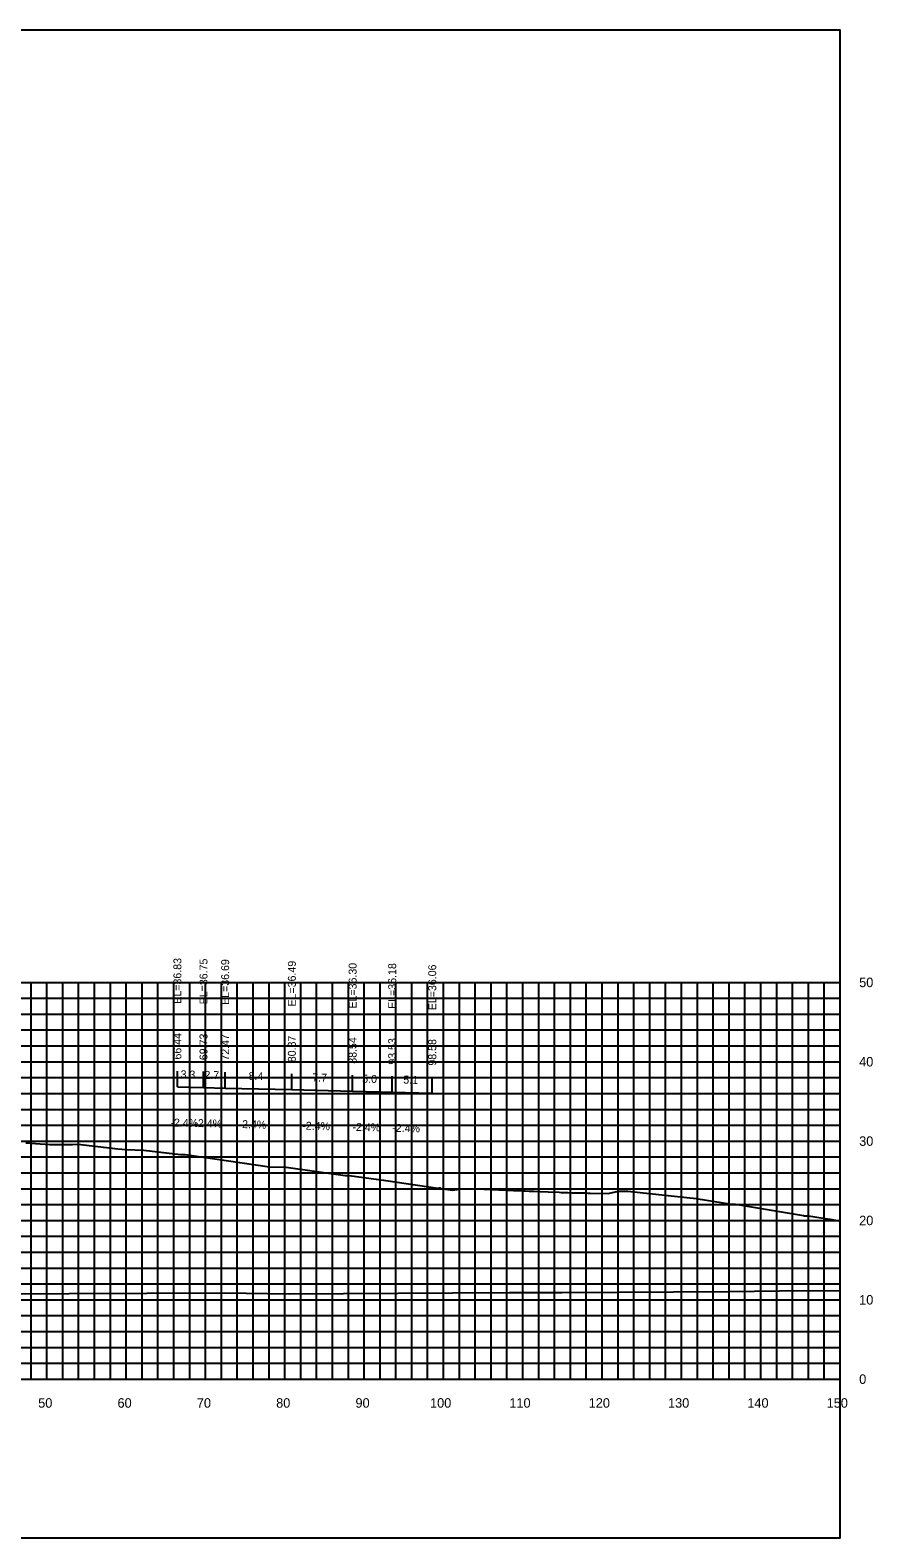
# Model space of a CAD drawing. Extents: x 1800880 to 1818864, y 245271 to 250560.
# Drawn here: x 1809279.8 to 1809386, y 247239.5 to 247429.5 of the extents above; entities that cross this region are included whole.
import ezdxf

# ---------------------------------------------------------------- set-up
doc = ezdxf.new("R2010")
doc.units = 0
for name, color, linetype in [('33', 7, 'Continuous'), ('ANNO-TXT', 7, 'Continuous'), ('CL-CNST', 7, 'Continuous'), ('DESIGN - DRAINAGE - Bridges', 7, 'Continuous'), ('Level 37', 7, 'Continuous'), ('Level 46', 7, 'Continuous'), ('Level 62', 7, 'Continuous'), ('SHT-BDR', 7, 'Continuous')]:
    doc.layers.add(name, color=color, linetype=linetype)

msp = doc.modelspace()

# ---------------------------------------------------------------- linework, layer by layer
at = {"layer": 'CL-CNST'}
msp.add_lwpolyline([(1809279.24, 247289.26), (1809282.26, 247289.08), (1809282.75, 247289.05), (1809283.76, 247289.07), (1809284.93, 247289.09), (1809285.14, 247289.09), (1809285.79, 247289.1), (1809290.85, 247288.53), (1809290.85, 247288.53), (1809291.86, 247288.46), (1809294.13, 247288.36), (1809298.75, 247287.82), (1809299.16, 247287.82), (1809299.31, 247287.81), (1809309.96, 247286.25), (1809312.05, 247286.23), (1809319.5, 247285.18), (1809319.66, 247285.18), (1809320.02, 247285.18), (1809324.62, 247284.52), (1809331.2, 247283.55), (1809331.22, 247283.56), (1809331.27, 247283.57), (1809331.33, 247283.58), (1809331.41, 247283.6), (1809331.41, 247283.6), (1809331.42, 247283.6), (1809331.57, 247283.54), (1809333.03, 247283.3), (1809334.21, 247283.48), (1809337.03, 247283.43), (1809340.73, 247283.29), (1809340.94, 247283.28), (1809341.19, 247283.27), (1809341.47, 247283.26), (1809341.81, 247283.24), (1809342.21, 247283.23), (1809342.69, 247283.21), (1809343.3, 247283.18), (1809344.07, 247283.15), (1809345.08, 247283.11), (1809346.48, 247283.05), (1809346.73, 247283.04), (1809346.85, 247283.03), (1809347.56, 247283.02), (1809348.12, 247283), (1809348.57, 247282.99), (1809348.94, 247282.98), (1809349.25, 247282.98), (1809349.52, 247282.97), (1809349.74, 247282.96), (1809349.94, 247282.96), (1809350.11, 247282.95), (1809350.26, 247282.95), (1809350.4, 247282.95), (1809352.64, 247282.88), (1809353.95, 247283.21), (1809354.02, 247283.21), (1809354.64, 247283.17), (1809355.03, 247283.17), (1809355.15, 247283.17), (1809355.53, 247283.15), (1809363.74, 247282.25), (1809368.19, 247281.57), (1809368.51, 247281.57), (1809368.71, 247281.57), (1809377.27, 247280.13), (1809377.41, 247280.1), (1809377.93, 247280.08), (1809380.58, 247279.64), (1809380.61, 247279.64), (1809381.58, 247279.48), (1809381.9, 247279.42)], dxfattribs=at)
at = {"layer": 'DESIGN - DRAINAGE - Bridges'}
for p, q in [((1809381.9, 247259.5), (1809381.9, 247309.5)), ((1809381.96, 247309.5), (1809381.9, 247309.5)), ((1809381.96, 247299.5), (1809381.9, 247299.5)), ((1809381.96, 247289.5), (1809381.9, 247289.5)), ((1809381.96, 247279.5), (1809381.9, 247279.5)), ((1809381.96, 247269.5), (1809381.9, 247269.5)), ((1809081.9, 247259.5), (1809381.9, 247259.5)), ((1809281.9, 247259.44), (1809281.9, 247259.5)), ((1809291.9, 247259.44), (1809291.9, 247259.5)), ((1809301.9, 247259.44), (1809301.9, 247259.5)), ((1809311.9, 247259.44), (1809311.9, 247259.5)), ((1809321.9, 247259.44), (1809321.9, 247259.5)), ((1809331.9, 247259.44), (1809331.9, 247259.5)), ((1809341.9, 247259.44), (1809341.9, 247259.5)), ((1809351.9, 247259.44), (1809351.9, 247259.5)), ((1809361.9, 247259.44), (1809361.9, 247259.5)), ((1809371.9, 247259.44), (1809371.9, 247259.5)), ((1809381.9, 247259.44), (1809381.9, 247259.5)), ((1809381.96, 247259.5), (1809381.9, 247259.5))]:
    msp.add_line(p, q, dxfattribs=at)
at = {"layer": 'Level 37'}
for p, q in [((1809298.35, 247296.33), (1809298.35, 247298.33)), ((1809301.64, 247296.25), (1809301.64, 247298.25)), ((1809304.37, 247296.19), (1809304.37, 247298.19)), ((1809312.78, 247295.99), (1809312.78, 247297.99)), ((1809320.44, 247295.8), (1809320.44, 247297.8)), ((1809325.43, 247295.68), (1809325.43, 247297.68)), ((1809330.48, 247295.56), (1809330.48, 247297.56))]:
    msp.add_line(p, q, dxfattribs=at)
msp.add_lwpolyline([(1809081.9, 247239.5), (1809381.9, 247239.5), (1809381.9, 247429.5), (1809081.9, 247429.5)], close=True, dxfattribs=at)
at = {"layer": 'Level 46'}
for p, q in [((1809081.9, 247309.5), (1809381.9, 247309.5)), ((1809279.9, 247259.5), (1809279.9, 247309.5)), ((1809281.9, 247259.5), (1809281.9, 247309.5)), ((1809283.9, 247259.5), (1809283.9, 247309.5)), ((1809285.9, 247259.5), (1809285.9, 247309.5)), ((1809287.9, 247259.5), (1809287.9, 247309.5)), ((1809289.9, 247259.5), (1809289.9, 247309.5)), ((1809291.9, 247259.5), (1809291.9, 247309.5)), ((1809293.9, 247259.5), (1809293.9, 247309.5)), ((1809295.9, 247259.5), (1809295.9, 247309.5)), ((1809297.9, 247259.5), (1809297.9, 247309.5)), ((1809299.9, 247259.5), (1809299.9, 247309.5)), ((1809301.9, 247259.5), (1809301.9, 247309.5)), ((1809303.9, 247259.5), (1809303.9, 247309.5)), ((1809305.9, 247259.5), (1809305.9, 247309.5)), ((1809307.9, 247259.5), (1809307.9, 247309.5)), ((1809309.9, 247259.5), (1809309.9, 247309.5)), ((1809311.9, 247259.5), (1809311.9, 247309.5)), ((1809313.9, 247259.5), (1809313.9, 247309.5)), ((1809315.9, 247259.5), (1809315.9, 247309.5)), ((1809317.9, 247259.5), (1809317.9, 247309.5)), ((1809319.9, 247259.5), (1809319.9, 247309.5)), ((1809321.9, 247259.5), (1809321.9, 247309.5)), ((1809323.9, 247259.5), (1809323.9, 247309.5)), ((1809325.9, 247259.5), (1809325.9, 247309.5)), ((1809327.9, 247259.5), (1809327.9, 247309.5)), ((1809329.9, 247259.5), (1809329.9, 247309.5)), ((1809331.9, 247259.5), (1809331.9, 247309.5)), ((1809333.9, 247259.5), (1809333.9, 247309.5)), ((1809335.9, 247259.5), (1809335.9, 247309.5)), ((1809337.9, 247259.5), (1809337.9, 247309.5)), ((1809339.9, 247259.5), (1809339.9, 247309.5)), ((1809341.9, 247259.5), (1809341.9, 247309.5)), ((1809343.9, 247259.5), (1809343.9, 247309.5)), ((1809345.9, 247259.5), (1809345.9, 247309.5)), ((1809347.9, 247259.5), (1809347.9, 247309.5)), ((1809349.9, 247259.5), (1809349.9, 247309.5)), ((1809351.9, 247259.5), (1809351.9, 247309.5)), ((1809353.9, 247259.5), (1809353.9, 247309.5)), ((1809355.9, 247259.5), (1809355.9, 247309.5)), ((1809357.9, 247259.5), (1809357.9, 247309.5)), ((1809359.9, 247259.5), (1809359.9, 247309.5)), ((1809361.9, 247259.5), (1809361.9, 247309.5)), ((1809363.9, 247259.5), (1809363.9, 247309.5)), ((1809365.9, 247259.5), (1809365.9, 247309.5)), ((1809367.9, 247259.5), (1809367.9, 247309.5)), ((1809369.9, 247259.5), (1809369.9, 247309.5)), ((1809371.9, 247259.5), (1809371.9, 247309.5)), ((1809373.9, 247259.5), (1809373.9, 247309.5)), ((1809375.9, 247259.5), (1809375.9, 247309.5)), ((1809377.9, 247259.5), (1809377.9, 247309.5)), ((1809379.9, 247259.5), (1809379.9, 247309.5)), ((1809381.9, 247259.5), (1809381.9, 247309.5)), ((1809081.9, 247307.5), (1809381.9, 247307.5)), ((1809081.9, 247305.5), (1809381.9, 247305.5)), ((1809081.9, 247303.5), (1809381.9, 247303.5)), ((1809081.9, 247301.5), (1809381.9, 247301.5)), ((1809081.9, 247299.5), (1809381.9, 247299.5)), ((1809081.9, 247297.5), (1809381.9, 247297.5)), ((1809081.9, 247295.5), (1809381.9, 247295.5)), ((1809081.9, 247293.5), (1809381.9, 247293.5)), ((1809081.9, 247291.5), (1809381.9, 247291.5)), ((1809081.9, 247289.5), (1809381.9, 247289.5)), ((1809081.9, 247287.5), (1809381.9, 247287.5)), ((1809081.9, 247285.5), (1809381.9, 247285.5)), ((1809081.9, 247283.5), (1809381.9, 247283.5)), ((1809081.9, 247281.5), (1809381.9, 247281.5)), ((1809081.9, 247279.5), (1809381.9, 247279.5)), ((1809081.9, 247277.5), (1809381.9, 247277.5)), ((1809081.9, 247275.5), (1809381.9, 247275.5)), ((1809081.9, 247273.5), (1809381.9, 247273.5)), ((1809081.9, 247271.5), (1809381.9, 247271.5)), ((1809081.9, 247269.5), (1809381.9, 247269.5)), ((1809081.9, 247267.5), (1809381.9, 247267.5)), ((1809081.9, 247265.5), (1809381.9, 247265.5)), ((1809081.9, 247263.5), (1809381.9, 247263.5)), ((1809081.9, 247261.5), (1809381.9, 247261.5)), ((1809081.9, 247259.5), (1809381.9, 247259.5))]:
    msp.add_line(p, q, dxfattribs=at)
at = {"layer": 'Level 62'}
for points in [[(1809298.35, 247296.33), (1809301.64, 247296.25), (1809304.37, 247296.19), (1809312.78, 247295.99), (1809320.44, 247295.8), (1809325.43, 247295.68), (1809330.48, 247295.56)], [(1809081.9, 247270.92), (1809090.4, 247270.84), (1809095.8, 247270.82), (1809118.16, 247270.65), (1809127, 247270.62), (1809145.91, 247270.44), (1809157.48, 247270.42), (1809173.67, 247270.32), (1809187.44, 247270.32), (1809201.42, 247270.22), (1809217.03, 247270.24), (1809229.18, 247270.16), (1809246.32, 247270.21), (1809256.93, 247270.18), (1809275.39, 247270.27), (1809284.69, 247270.28), (1809304.28, 247270.38), (1809312.44, 247270.24), (1809333.02, 247270.36), (1809340.2, 247270.44), (1809346.82, 247270.4), (1809367.95, 247270.53), (1809374.24, 247270.63), (1809381.9, 247270.68)]]:
    msp.add_lwpolyline(points, dxfattribs=at)

# ---------------------------------------------------------------- texts
for s, p in [('50', (1809280.8, 247255.9)), ('60', (1809290.8, 247255.9)), ('70', (1809300.8, 247255.9)), ('80', (1809310.8, 247255.9)), ('90', (1809320.8, 247255.9)), ('100', (1809330.2, 247255.9)), ('110', (1809340.2, 247255.9)), ('120', (1809350.2, 247255.9)), ('130', (1809360.2, 247255.9)), ('140', (1809370.2, 247255.9)), ('150', (1809380.2, 247255.9))]:
    msp.add_text(s, height=1.2).set_placement(p)
at = {"layer": '33'}
for s, p in [('50', (1809384.3, 247308.9)), ('40', (1809384.3, 247298.9)), ('30', (1809384.3, 247288.9)), ('20', (1809384.3, 247278.9)), ('10', (1809384.3, 247268.9)), ('0', (1809384.3, 247258.9))]:
    msp.add_text(s, height=1.2, dxfattribs=at).set_placement(p)
at = {"layer": 'ANNO-TXT'}
for s, p in [('3.3', (1809298.74, 247297.42)), ('2.7', (1809301.75, 247297.35)), ('8.4', (1809307.32, 247297.22)), ('7.7', (1809315.35, 247297.03)), ('5.0', (1809321.64, 247296.87)), ('5.1', (1809326.82, 247296.75)), ('-2.4%', (1809297.46, 247291.35)), ('-2.4%', (1809300.48, 247291.28)), ('-2.4%', (1809306.05, 247291.15)), ('-2.4%', (1809314.08, 247290.95)), ('-2.4%', (1809320.41, 247290.8)), ('-2.4%', (1809325.43, 247290.68))]:
    msp.add_text(s, height=1, rotation=358.6248, dxfattribs=at).set_placement(p)
at = {"layer": 'SHT-BDR'}
for s, p in [('EL=36.83', (1809298.85, 247306.81)), ('EL=36.75', (1809302.14, 247306.73)), ('EL=36.69', (1809304.87, 247306.66)), ('EL=36.49', (1809313.28, 247306.46)), ('EL=36.30', (1809320.94, 247306.2)), ('EL=36.18', (1809325.93, 247306.16)), ('EL=36.06', (1809330.98, 247305.99)), ('66.44', (1809298.85, 247299.78)), ('69.73', (1809302.14, 247299.7)), ('72.47', (1809304.87, 247299.64)), ('80.87', (1809313.28, 247299.44)), ('88.54', (1809320.94, 247299.25)), ('93.53', (1809325.93, 247299.13)), ('98.58', (1809330.98, 247299.01))]:
    msp.add_text(s, height=1, rotation=90, dxfattribs=at).set_placement(p)

doc.saveas('drawing.dxf')
